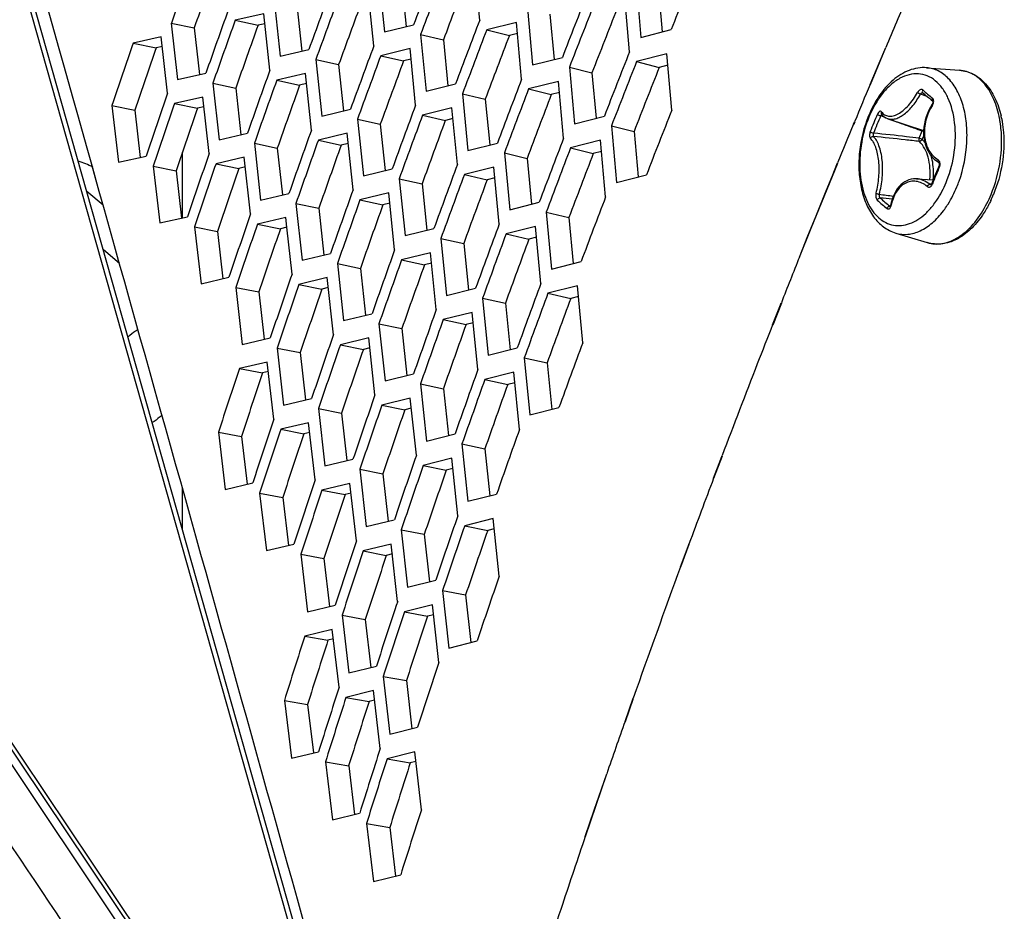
# Model space of a CAD drawing. Header units: millimetres. Extents: x 0 to 420, y 0 to 297.
# Tile 423 of 514: x 315.2 to 319.1, y 217.59 to 221.12. Entities that reach past the tile are written whole.
import ezdxf

# ---------------------------------------------------------------- set-up
doc = ezdxf.new("R2010")
doc.units = ezdxf.units.MM
doc.header["$LTSCALE"] = 23.1
doc.layers.get('0').update_dxf_attribs({"linetype": 'CONTINUOUS'})

msp = doc.modelspace()

# ---------------------------------------------------------------- linework, layer by layer
at = {"color": 7, "linetype": 'Continuous'}
for p, q in [((316.7187, 215.9412), (314.2016, 224.8302)), ((311.3573, 223.933), (316.7187, 215.9412)), ((311.3782, 223.8265), (316.7802, 215.7576)), ((316.7131, 221.2711), (316.7312, 221.0899)), ((317.7312, 221.2462), (317.7464, 221.0686)), ((316.2988, 221.1753), (316.3183, 220.9922)), ((317.3013, 221.1391), (317.3178, 220.9596)), ((315.8011, 221.1036), (315.8919, 221.0845)), ((316.0539, 221.1146), (316.1446, 221.0948)), ((316.1717, 221.1009), (316.1446, 221.0948)), ((315.8919, 221.0845), (315.9128, 220.8994)), ((316.7889, 221.0581), (316.879, 221.0366)), ((317.0506, 221.0761), (317.1404, 221.054)), ((317.1725, 221.0619), (317.1404, 221.054)), ((315.6497, 221.0245), (315.7408, 221.0059)), ((315.7655, 221.0112), (315.7408, 221.0059)), ((316.879, 221.0366), (316.8968, 220.8553)), ((318.5708, 220.8599), (318.6316, 221.0071)), ((318.6055, 220.9452), (318.6316, 221.0071)), ((316.631, 220.9744), (316.7212, 220.9534)), ((316.3736, 220.9593), (316.464, 220.939)), ((316.464, 220.939), (316.4833, 220.7558)), ((316.7509, 220.9605), (316.7212, 220.9534)), ((317.3783, 220.9291), (317.4679, 220.9064)), ((317.6447, 220.9511), (317.734, 220.9278)), ((317.7687, 220.9367), (317.734, 220.9278)), ((318.5697, 220.8601), (318.6055, 220.9452)), ((317.4679, 220.9064), (317.4842, 220.7268)), ((318.7938, 220.9266), (318.924, 220.9168)), ((315.9656, 220.8655), (316.0564, 220.8463)), ((316.2188, 220.8775), (316.3094, 220.8577)), ((316.3368, 220.8639), (316.3094, 220.8577)), ((316.0564, 220.8463), (316.0771, 220.6611)), ((316.9548, 220.8236), (317.0448, 220.8022)), ((317.2169, 220.8427), (317.3066, 220.8206)), ((317.3389, 220.8286), (317.3066, 220.8206)), ((317.3389, 220.8286), (317.3066, 220.8206)), ((318.7965, 220.8127), (318.7695, 220.8222)), ((318.7793, 220.8275), (318.7778, 220.8277)), ((315.5649, 220.7766), (315.6561, 220.7586)), ((315.814, 220.7855), (315.905, 220.7669)), ((317.0448, 220.8022), (317.0625, 220.6207)), ((315.6561, 220.7586), (315.6783, 220.5715)), ((315.93, 220.7724), (315.905, 220.7669)), ((316.7966, 220.7391), (316.8868, 220.7181)), ((318.6323, 220.7281), (318.6117, 220.7357)), ((316.5388, 220.723), (316.6292, 220.7027)), ((316.6292, 220.7027), (316.6483, 220.5193)), ((316.9167, 220.7253), (316.8868, 220.7181)), ((317.5449, 220.6964), (317.6345, 220.6738)), ((318.5045, 220.7036), (318.5091, 220.7146)), ((318.5061, 220.7033), (318.5106, 220.7143)), ((318.6402, 220.7247), (318.782, 220.6782)), ((317.6345, 220.6738), (317.6506, 220.494)), ((318.764, 220.6477), (318.776, 220.6766)), ((318.7779, 220.6796), (318.776, 220.6766)), ((318.776, 220.6421), (318.7823, 220.6574)), ((316.1301, 220.6273), (316.2209, 220.6081)), ((316.3837, 220.6403), (316.4743, 220.6205)), ((316.5018, 220.627), (316.4743, 220.6205)), ((315.8449, 220.332), (315.8449, 220.5919)), ((316.2209, 220.6081), (316.2415, 220.4228)), ((317.1207, 220.5892), (317.2107, 220.5677)), ((317.3831, 220.6093), (317.4729, 220.5872)), ((317.5054, 220.5953), (317.4729, 220.5872)), ((315.9782, 220.5466), (316.0692, 220.5279)), ((317.2107, 220.5677), (317.2282, 220.386)), ((318.3357, 220.2907), (318.4424, 220.5492)), ((318.419, 220.4957), (318.441, 220.5494)), ((315.7288, 220.5366), (315.82, 220.5186)), ((315.82, 220.5186), (315.842, 220.3313)), ((316.0944, 220.5336), (316.0692, 220.5279)), ((316.9621, 220.5038), (317.0523, 220.4829)), ((318.8278, 220.5031), (318.8198, 220.4833)), ((318.8324, 220.514), (318.8278, 220.5031)), ((318.8377, 220.5266), (318.8324, 220.514)), ((318.8424, 220.5373), (318.8377, 220.5266)), ((316.7039, 220.4867), (316.7944, 220.4664)), ((316.7944, 220.4664), (316.8133, 220.2828)), ((317.0824, 220.4902), (317.0523, 220.4829)), ((318.3956, 220.4386), (318.419, 220.4957)), ((318.7539, 220.4868), (318.8198, 220.4833)), ((318.812, 220.4652), (318.806, 220.4652)), ((318.8198, 220.4833), (318.8141, 220.4687)), ((315.5308, 220.3819), (315.4666, 220.4367)), ((318.353, 220.3335), (318.3956, 220.4386)), ((316.2946, 220.3892), (316.3855, 220.37)), ((316.5486, 220.4032), (316.6392, 220.3834)), ((316.6669, 220.39), (316.6392, 220.3834)), ((318.6571, 220.4057), (318.6098, 220.4111)), ((316.3855, 220.37), (316.4058, 220.1845)), ((317.2865, 220.3547), (317.3765, 220.3332)), ((318.6497, 220.3786), (318.6482, 220.3786)), ((318.6482, 220.3786), (318.6493, 220.3779)), ((316.1424, 220.3076), (316.2335, 220.2889)), ((317.3765, 220.3332), (317.3939, 220.1514)), ((318.3237, 220.2608), (318.353, 220.3335)), ((315.8926, 220.2966), (315.9839, 220.2786)), ((315.9839, 220.2786), (316.0057, 220.0912)), ((316.2588, 220.2947), (316.2335, 220.2889)), ((317.1277, 220.2685), (317.2179, 220.2476)), ((318.2907, 220.1764), (318.3357, 220.2907)), ((318.6712, 220.2719), (318.7962, 220.234)), ((316.8691, 220.2504), (316.9596, 220.2301)), ((316.9596, 220.2301), (316.9783, 220.0464)), ((317.2481, 220.2551), (317.2179, 220.2476)), ((318.2899, 220.1766), (318.3237, 220.2608)), ((315.5956, 220.1511), (315.5321, 220.2053)), ((316.4591, 220.151), (316.55, 220.1318)), ((316.7135, 220.1661), (316.8041, 220.1463)), ((316.832, 220.153), (316.8041, 220.1463)), ((316.55, 220.1318), (316.5701, 219.9462)), ((316.0565, 220.0566), (316.1478, 220.0386)), ((316.1478, 220.0386), (316.1694, 219.851)), ((316.3067, 220.0686), (316.3977, 220.0499)), ((316.4232, 220.0559), (316.3977, 220.0499)), ((317.2932, 220.0333), (317.3834, 220.0123)), ((317.0343, 220.0141), (317.1247, 219.9938)), ((317.1247, 219.9938), (317.1433, 219.8099)), ((317.4139, 220.02), (317.3834, 220.0123)), ((318.1852, 219.9084), (318.2196, 219.9958)), ((318.2146, 219.9875), (318.218, 219.9961)), ((318.1836, 219.9087), (318.2146, 219.9875)), ((316.8784, 219.929), (316.969, 219.9092)), ((316.997, 219.916), (316.969, 219.9092)), ((316.6237, 219.9128), (316.7145, 219.8937)), ((316.7145, 219.8937), (316.7345, 219.7079)), ((316.2204, 219.8166), (316.3116, 219.7986)), ((316.3116, 219.7986), (316.3331, 219.6109)), ((316.4709, 219.8296), (316.5619, 219.811)), ((316.5876, 219.8171), (316.5619, 219.811)), ((317.1995, 219.7778), (317.2899, 219.7575)), ((316.0708, 219.7353), (316.1622, 219.7178)), ((316.1855, 219.7231), (316.1622, 219.7178)), ((317.2899, 219.7575), (317.3083, 219.5734)), ((317.0432, 219.6918), (317.1339, 219.672)), ((316.7882, 219.6747), (316.879, 219.6555)), ((316.879, 219.6555), (316.8988, 219.4696)), ((317.1621, 219.6791), (317.1339, 219.672)), ((316.3843, 219.5766), (316.4755, 219.5586)), ((316.6351, 219.5906), (316.7262, 219.572)), ((316.752, 219.5782), (316.7262, 219.572)), ((316.4755, 219.5586), (316.4968, 219.3707)), ((316.2344, 219.4945), (316.3258, 219.477)), ((315.9877, 219.4836), (316.0794, 219.4667)), ((316.0794, 219.4667), (316.1021, 219.2769)), ((316.3493, 219.4825), (316.3258, 219.477)), ((316.9527, 219.4365), (317.0435, 219.4174)), ((317.0435, 219.4174), (317.0632, 219.2313)), ((317.9495, 219.3008), (317.9782, 219.3767)), ((317.951, 219.3005), (317.9846, 219.3901)), ((317.9782, 219.3767), (317.9834, 219.3903)), ((316.5482, 219.3366), (316.6394, 219.3186)), ((316.7994, 219.3517), (316.8904, 219.333)), ((316.9164, 219.3394), (316.8904, 219.333)), ((316.6394, 219.3186), (316.6605, 219.1306)), ((315.8449, 219.1005), (315.8449, 219.263)), ((316.398, 219.2536), (316.4894, 219.2361)), ((316.151, 219.2417), (316.2426, 219.2248)), ((316.2426, 219.2248), (316.2652, 219.0349)), ((316.5131, 219.2418), (316.4894, 219.2361)), ((316.712, 219.0966), (316.8033, 219.0786)), ((316.9636, 219.1127), (317.0546, 219.094)), ((317.0808, 219.1006), (317.0546, 219.094)), ((316.8033, 219.0786), (316.8242, 218.8904)), ((317.819, 218.9503), (317.85, 219.0342)), ((317.8198, 218.9502), (317.8534, 219.0397)), ((317.85, 219.0342), (317.8521, 219.0399)), ((316.3143, 218.9998), (316.4059, 218.983)), ((316.4059, 218.983), (316.4283, 218.7929)), ((316.5616, 219.0128), (316.653, 218.9953)), ((316.6769, 219.0011), (316.653, 218.9953)), ((316.8759, 218.8566), (316.9672, 218.8385)), ((316.9672, 218.8385), (316.9879, 218.6503)), ((316.4775, 218.758), (316.5692, 218.7411)), ((316.7252, 218.772), (316.8166, 218.7545)), ((316.8406, 218.7604), (316.8166, 218.7545)), ((316.5692, 218.7411), (316.5913, 218.5509)), ((316.33, 218.6754), (316.4218, 218.659)), ((316.4434, 218.6642), (316.4218, 218.659)), ((316.6408, 218.5161), (316.7324, 218.4993)), ((316.7324, 218.4993), (316.7544, 218.3089)), ((316.493, 218.4327), (316.5848, 218.4163)), ((316.2491, 218.4208), (316.3411, 218.4051)), ((316.3411, 218.4051), (316.3646, 218.2129)), ((316.6066, 218.4216), (316.5848, 218.4163)), ((317.5988, 218.3378), (317.6312, 218.4296)), ((317.6002, 218.3377), (317.6328, 218.4294)), ((316.4118, 218.1771), (316.5038, 218.1614)), ((316.5038, 218.1614), (316.5271, 217.969)), ((316.656, 218.19), (316.7478, 218.1736)), ((316.7697, 218.1791), (316.7478, 218.1736)), ((317.4428, 217.882), (317.5262, 218.1298)), ((317.5054, 218.0695), (317.5262, 218.1298)), ((317.4767, 217.9858), (317.5054, 218.0695)), ((317.4413, 217.8821), (317.4767, 217.9858)), ((316.5745, 217.9334), (316.6665, 217.9177)), ((316.6665, 217.9177), (316.6896, 217.7252))]:
    msp.add_line(p, q, dxfattribs=at)
at = {"color": 3, "linetype": 'Continuous'}
for p, q in [((316.7684, 215.8392), (314.2526, 224.7237)), ((311.407, 223.831), (316.7684, 215.8392)), ((317.0229, 221.115), (317.0021, 221.3382)), ((316.6231, 221.2926), (316.6452, 221.0693)), ((317.6421, 221.27), (317.661, 221.0467)), ((316.6034, 221.0136), (316.5811, 221.2369)), ((317.6169, 220.9897), (317.5977, 221.2131)), ((316.2084, 221.1956), (316.232, 220.9722)), ((316.1675, 221.1405), (316.0539, 221.1146)), ((316.1913, 220.917), (316.1675, 221.1405)), ((317.2117, 221.1617), (317.2322, 220.9381)), ((315.8011, 221.1036), (315.8262, 220.8801)), ((316.6452, 221.0693), (316.7613, 221.0972)), ((317.1685, 221.1053), (317.0506, 221.0761)), ((317.1892, 220.8816), (317.1685, 221.1053)), ((315.7613, 221.049), (315.6497, 221.0245)), ((315.7866, 220.8254), (315.7613, 221.049)), ((316.7889, 221.0581), (316.8109, 220.8344)), ((317.661, 221.0467), (317.7815, 221.0777)), ((316.232, 220.9722), (316.346, 220.9987)), ((316.7468, 221.0022), (316.631, 220.9744)), ((316.769, 220.7783), (316.7468, 221.0022)), ((317.7649, 220.982), (317.6447, 220.9511)), ((317.7838, 220.7581), (317.7649, 220.982)), ((316.3736, 220.9593), (316.397, 220.7354)), ((317.2322, 220.9381), (317.3506, 220.9678)), ((317.3783, 220.9291), (317.3986, 220.705)), ((315.8262, 220.8801), (315.9382, 220.9052)), ((316.3326, 220.9039), (316.2188, 220.8775)), ((316.3562, 220.6799), (316.3326, 220.9039)), ((315.9656, 220.8655), (315.9905, 220.6414)), ((316.8109, 220.8344), (316.9272, 220.8627)), ((317.335, 220.8723), (317.2169, 220.8427)), ((317.3554, 220.6482), (317.335, 220.8723)), ((316.9548, 220.8236), (316.9765, 220.5994)), ((315.5649, 220.7766), (315.5913, 220.5524)), ((315.9257, 220.8106), (315.814, 220.7855)), ((315.9508, 220.5864), (315.9257, 220.8106)), ((316.397, 220.7354), (316.5112, 220.7624)), ((316.9126, 220.7674), (316.7966, 220.7391)), ((316.9345, 220.543), (316.9126, 220.7674)), ((317.3986, 220.705), (317.5171, 220.7352)), ((316.5388, 220.723), (316.562, 220.4986)), ((317.5449, 220.6964), (317.5649, 220.4719)), ((315.9905, 220.6414), (316.1027, 220.667)), ((316.4976, 220.6673), (316.3837, 220.6403)), ((316.5211, 220.4427), (316.4976, 220.6673)), ((316.1301, 220.6273), (316.1548, 220.4027)), ((316.9765, 220.5994), (317.093, 220.6282)), ((317.5014, 220.6394), (317.3831, 220.6093)), ((317.5217, 220.4147), (317.5014, 220.6394)), ((317.1207, 220.5892), (317.1422, 220.3644)), ((315.5156, 220.4363), (315.4855, 220.5429)), ((315.5156, 220.4359), (315.4857, 220.5422)), ((315.5913, 220.5524), (315.7014, 220.5766)), ((316.0901, 220.5721), (315.9782, 220.5466)), ((316.1151, 220.3474), (316.0901, 220.5721)), ((315.7288, 220.5366), (315.755, 220.3119)), ((316.562, 220.4986), (316.6764, 220.5261)), ((317.0783, 220.5326), (316.9621, 220.5038)), ((317.1001, 220.3077), (317.0783, 220.5326)), ((317.5649, 220.4719), (317.6837, 220.5026)), ((316.7039, 220.4867), (316.727, 220.2618)), ((316.1548, 220.4027), (316.2672, 220.4289)), ((316.6627, 220.4307), (316.5486, 220.4032)), ((316.686, 220.2056), (316.6627, 220.4307)), ((316.2946, 220.3892), (316.3192, 220.1641)), ((317.1422, 220.3644), (317.2589, 220.3938)), ((317.2865, 220.3547), (317.3079, 220.1294)), ((315.755, 220.3119), (315.8653, 220.3366)), ((316.2545, 220.3336), (316.1424, 220.3076)), ((316.2588, 220.2947), (316.2545, 220.3336)), ((315.8926, 220.2966), (315.9187, 220.0714)), ((316.2793, 220.1084), (316.2588, 220.2947)), ((316.727, 220.2618), (316.8416, 220.2898)), ((317.2441, 220.2979), (317.1277, 220.2685)), ((317.2656, 220.0725), (317.2441, 220.2979)), ((316.8691, 220.2504), (316.892, 220.0249)), ((316.3192, 220.1641), (316.4317, 220.1907)), ((316.8278, 220.1941), (316.7135, 220.1661)), ((316.8509, 219.9685), (316.8278, 220.1941)), ((316.4591, 220.151), (316.4835, 219.9254)), ((317.3079, 220.1294), (317.4247, 220.1593)), ((315.9187, 220.0714), (316.0292, 220.0966)), ((316.4189, 220.0952), (316.3067, 220.0686)), ((316.4435, 219.8694), (316.4189, 220.0952)), ((316.0565, 220.0566), (316.0824, 219.8308)), ((316.892, 220.0249), (317.0068, 220.0535)), ((317.4098, 220.0631), (317.2932, 220.0333)), ((317.4312, 219.8372), (317.4098, 220.0631)), ((317.0343, 220.0141), (317.057, 219.7881)), ((316.9928, 219.9574), (316.8784, 219.929)), ((317.0158, 219.7314), (316.9928, 219.9574)), ((316.4835, 219.9254), (316.5962, 219.9525)), ((316.6237, 219.9128), (316.6478, 219.6867)), ((316.0824, 219.8308), (316.1931, 219.8566)), ((316.5833, 219.8567), (316.4709, 219.8296)), ((316.6078, 219.6305), (316.5833, 219.8567)), ((316.2204, 219.8166), (316.2461, 219.5903)), ((317.057, 219.7881), (317.1719, 219.8172)), ((316.1812, 219.761), (316.0708, 219.7353)), ((316.2071, 219.5346), (316.1812, 219.761)), ((317.1995, 219.7778), (317.222, 219.5513)), ((317.1579, 219.7208), (317.0432, 219.6918)), ((317.1806, 219.4942), (317.1579, 219.7208)), ((316.6478, 219.6867), (316.7608, 219.7144)), ((316.7882, 219.6747), (316.8122, 219.448)), ((316.2461, 219.5903), (316.357, 219.6166)), ((316.7477, 219.6182), (316.6351, 219.5906)), ((316.772, 219.3915), (316.7477, 219.6182)), ((316.3843, 219.5766), (316.4098, 219.3498)), ((317.222, 219.5513), (317.3371, 219.5809)), ((316.345, 219.5207), (316.2344, 219.4945)), ((316.3707, 219.2938), (316.345, 219.5207)), ((315.9877, 219.4836), (316.0148, 219.2567)), ((316.8122, 219.448), (316.9253, 219.4762)), ((316.9527, 219.4365), (316.9765, 219.2094)), ((316.4098, 219.3498), (316.5208, 219.3766)), ((316.9122, 219.3798), (316.7994, 219.3517)), ((316.9362, 219.1525), (316.9122, 219.3798)), ((316.5482, 219.3366), (316.5735, 219.1093)), ((316.0148, 219.2567), (316.1238, 219.282)), ((316.5088, 219.2804), (316.398, 219.2536)), ((316.5343, 219.0529), (316.5088, 219.2804)), ((316.151, 219.2417), (316.1779, 219.0143)), ((316.9765, 219.2094), (317.0898, 219.2381)), ((316.5735, 219.1093), (316.6847, 219.1366)), ((317.0766, 219.1413), (316.9636, 219.1127)), ((317.1005, 218.9135), (317.0766, 219.1413)), ((316.712, 219.0966), (316.7372, 218.8687)), ((316.1779, 219.0143), (316.287, 219.0401)), ((316.6725, 219.04), (316.5616, 219.0128)), ((316.6979, 218.8121), (316.6725, 219.04)), ((316.3143, 218.9998), (316.341, 218.7719)), ((316.7372, 218.8687), (316.8486, 218.8966)), ((316.8759, 218.8566), (316.9009, 218.6282)), ((316.341, 218.7719), (316.4503, 218.7983)), ((316.8363, 218.7997), (316.7252, 218.772)), ((316.8615, 218.5713), (316.8363, 218.7997)), ((316.4775, 218.758), (316.5041, 218.5295)), ((316.439, 218.7017), (316.33, 218.6754)), ((316.4658, 218.4731), (316.439, 218.7017)), ((316.9009, 218.6282), (317.0125, 218.6566)), ((316.5041, 218.5295), (316.6136, 218.5564)), ((316.6408, 218.5161), (316.6672, 218.2871)), ((316.6022, 218.4595), (316.493, 218.4327)), ((316.6288, 218.2304), (316.6022, 218.4595)), ((316.2491, 218.4208), (316.277, 218.1918)), ((316.6672, 218.2871), (316.7768, 218.3146)), ((316.277, 218.1918), (316.3847, 218.2177)), ((316.7654, 218.2173), (316.656, 218.19)), ((316.7918, 217.9878), (316.7654, 218.2173)), ((316.4118, 218.1771), (316.4395, 217.9476)), ((316.4395, 217.9476), (316.5473, 217.974)), ((316.5745, 217.9334), (316.6021, 217.7033)), ((316.6021, 217.7033), (316.71, 217.7303))]:
    msp.add_line(p, q, dxfattribs=at)
at = {"color": 7, "linetype": 'Continuous'}
for points in [[(318.779, 220.8278), (318.7845, 220.823), (318.7911, 220.8173), (318.7978, 220.8116), (318.8046, 220.8059), (318.8116, 220.8001), (318.8176, 220.7951)], [(318.816, 220.7824), (318.809, 220.771), (318.8024, 220.7583), (318.7966, 220.7453), (318.7918, 220.732), (318.7879, 220.7185), (318.7849, 220.7048), (318.7829, 220.6912)], [(318.8176, 220.7951), (318.8176, 220.7951), (318.8177, 220.795), (318.8179, 220.7946), (318.8181, 220.794), (318.8183, 220.7932), (318.8184, 220.7922), (318.8185, 220.791), (318.8184, 220.7896), (318.8182, 220.7882), (318.8178, 220.7868), (318.8173, 220.7853), (318.8167, 220.7838), (318.816, 220.7824)], [(318.6149, 220.7434), (318.6193, 220.7381), (318.6251, 220.7328), (318.6316, 220.7284), (318.6386, 220.7252), (318.6402, 220.7247)], [(318.7829, 220.6912), (318.7819, 220.6776), (318.7819, 220.6641), (318.7828, 220.651), (318.7847, 220.6381), (318.7876, 220.6257), (318.7915, 220.6137), (318.7962, 220.6024), (318.8019, 220.5918), (318.8084, 220.5819), (318.8157, 220.5729), (318.8238, 220.5647), (318.8326, 220.5576), (318.8406, 220.5522)], [(318.8406, 220.5522), (318.8407, 220.5522), (318.8412, 220.5518), (318.8417, 220.5512), (318.8422, 220.5504), (318.8428, 220.5494), (318.8432, 220.5481), (318.8435, 220.5467), (318.8437, 220.5451), (318.8438, 220.5435), (318.8436, 220.5418), (318.8433, 220.5401), (318.8429, 220.5385), (318.8424, 220.5373)], [(318.7539, 220.4868), (318.7507, 220.4869), (318.7416, 220.4865), (318.7326, 220.485), (318.7237, 220.4825), (318.7151, 220.479), (318.7068, 220.4744), (318.6989, 220.4689), (318.6913, 220.4623), (318.6842, 220.4549), (318.6776, 220.4465), (318.6715, 220.4373), (318.666, 220.4272), (318.6611, 220.4164), (318.6569, 220.405), (318.6533, 220.3929)], [(318.8141, 220.4687), (318.8136, 220.4674), (318.8129, 220.4663), (318.8122, 220.4654), (318.8116, 220.4647), (318.8109, 220.4642), (318.8105, 220.464), (318.8102, 220.4639), (318.81, 220.4639)], [(318.6533, 220.3929), (318.6506, 220.3811), (318.6503, 220.3799), (318.6499, 220.379), (318.6495, 220.3782), (318.6492, 220.3777), (318.6489, 220.3774)]]:
    msp.add_lwpolyline(points, dxfattribs=at)
at = {"color": 3, "linetype": 'Continuous'}
for centre, radius, start, end in [((-499.6649, -8.6905), 846.7693, 15.706838, 16.0018432), ((356.5112, 206.8053), 43.148, 160.29799, 160.64756), ((358.4259, 205.4313), 44.5125, 159.04782, 159.39382), ((360.3887, 203.9951), 45.9041, 157.81, 158.15264), ((358.4819, 205.3816), 44.5427, 159.04782, 159.39382), ((357.6087, 205.9959), 43.9055, 159.67132, 160.01907), ((357.6645, 205.9462), 43.9355, 159.67132, 160.01907), ((359.577, 204.5653), 45.3002, 158.42741, 158.77171), ((359.6331, 204.5155), 45.3307, 158.42741, 158.77171), ((356.7887, 206.5575), 43.297, 160.29799, 160.64756), ((356.8443, 206.5079), 43.3267, 160.29799, 160.64756), ((358.7616, 205.133), 44.6939, 159.04782, 159.39382), ((358.8176, 205.0833), 44.7242, 159.04782, 159.39382), ((356.0217, 207.0665), 42.7167, 160.92795, 161.27938), ((357.9431, 205.698), 44.0856, 159.67132, 160.01907), ((357.9989, 205.6484), 44.1156, 159.67132, 160.01907), ((359.9139, 204.2665), 45.4831, 158.42741, 158.77171), ((359.9701, 204.2167), 45.5135, 158.42741, 158.77171), ((357.1219, 206.2601), 43.4756, 160.29799, 160.64756), ((357.1774, 206.2106), 43.5054, 160.29799, 160.64756), ((359.0973, 204.8347), 44.8754, 159.04782, 159.39382), ((356.2982, 206.8191), 42.8645, 160.92795, 161.27938), ((359.1533, 204.785), 44.9056, 159.04782, 159.39382), ((356.3534, 206.7696), 42.894, 160.92795, 161.27938), ((358.2776, 205.4002), 44.2657, 159.67132, 160.01907), ((358.3333, 205.3505), 44.2957, 159.67132, 160.01907), ((360.2509, 203.9677), 45.6659, 158.42741, 158.77171), ((357.455, 205.9628), 43.6543, 160.29799, 160.64756), ((357.5105, 205.9132), 43.6841, 160.29799, 160.64756), ((359.4331, 204.5364), 45.0568, 159.04782, 159.39382), ((356.6299, 206.5222), 43.0417, 160.92795, 161.27938), ((359.489, 204.4866), 45.0871, 159.04782, 159.39382), ((356.6852, 206.4727), 43.0713, 160.92795, 161.27938), ((358.612, 205.1023), 44.4457, 159.67132, 160.01907), ((358.6677, 205.0527), 44.4758, 159.67132, 160.01907), ((-1819.6493, -379.1667), 2217.7585, 15.5625457, 15.6859524), ((357.7881, 205.6654), 43.833, 160.29799, 160.64756), ((357.8436, 205.6158), 43.8628, 160.29799, 160.64756), ((359.7688, 204.238), 45.2383, 159.04782, 159.39382), ((356.9617, 206.2253), 43.219, 160.92795, 161.27938), ((357.017, 206.1758), 43.2485, 160.92795, 161.27938), ((358.9464, 204.8045), 44.6258, 159.67132, 160.01907), ((359.0021, 204.7549), 44.6558, 159.67132, 160.01907), ((358.1212, 205.368), 44.0117, 160.29799, 160.64756), ((358.1767, 205.3185), 44.0415, 160.29799, 160.64756), ((357.2934, 205.9284), 43.3962, 160.92795, 161.27938), ((359.2808, 204.5067), 44.8059, 159.67132, 160.01907), ((357.3487, 205.8789), 43.4258, 160.92795, 161.27938), ((359.3366, 204.457), 44.8359, 159.67132, 160.01907), ((358.4543, 205.0707), 44.1904, 160.29799, 160.64756), ((358.5098, 205.0211), 44.2201, 160.29799, 160.64756), ((357.6252, 205.6315), 43.5735, 160.92795, 161.27938), ((359.6152, 204.2088), 44.986, 159.67132, 160.01907), ((357.6805, 205.582), 43.6031, 160.92795, 161.27938), ((356.8491, 206.1396), 42.985, 161.56129, 161.91463), ((358.7874, 204.7733), 44.369, 160.29799, 160.64756), ((358.8429, 204.7237), 44.3988, 160.29799, 160.64756), ((357.957, 205.3346), 43.7508, 160.92795, 161.27938), ((358.0123, 205.2851), 43.7803, 160.92795, 161.27938), ((357.1244, 205.8925), 43.1316, 161.56129, 161.91463), ((357.1795, 205.8431), 43.1609, 161.56129, 161.91463), ((359.1205, 204.4759), 44.5477, 160.29799, 160.64756), ((358.2887, 205.0377), 43.928, 160.92795, 161.27938), ((358.344, 204.9882), 43.9576, 160.92795, 161.27938), ((357.4548, 205.5961), 43.3074, 161.56129, 161.91463), ((357.5099, 205.5467), 43.3367, 161.56129, 161.91463), ((358.6205, 204.7408), 44.1053, 160.92795, 161.27938), ((358.6758, 204.6913), 44.1348, 160.92795, 161.27938), ((357.7852, 205.2996), 43.4832, 161.56129, 161.91463), ((357.8403, 205.2502), 43.5125, 161.56129, 161.91463), ((358.9523, 204.4439), 44.2826, 160.92795, 161.27938), ((358.1156, 205.0032), 43.659, 161.56129, 161.91463), ((358.1707, 204.9538), 43.6883, 161.56129, 161.91463), ((357.332, 205.5095), 43.064, 162.19809, 162.55341), ((358.446, 204.7067), 43.8349, 161.56129, 161.91463), ((357.6062, 205.2629), 43.2093, 162.19809, 162.55341), ((357.661, 205.2136), 43.2383, 162.19809, 162.55341), ((357.9352, 204.9669), 43.3836, 162.19809, 162.55341), ((357.99, 204.9176), 43.4127, 162.19809, 162.55341), ((358.2642, 204.6709), 43.558, 162.19809, 162.55341)]:
    msp.add_arc(centre, radius, start, end, dxfattribs=at)
at = {"color": 7, "linetype": 'Continuous'}
for centre, radius, start, end in [((356.4971, 206.823), 43.0369, 160.29799, 160.64756), ((358.4663, 205.3999), 44.4299, 159.04782, 159.39382), ((362.2203, 202.5846), 47.3219, 156.82574, 157.08892), ((357.6496, 205.9642), 43.8235, 159.67132, 160.01907), ((359.6167, 204.534), 45.217, 158.42741, 158.77171), ((356.8303, 206.5256), 43.2156, 160.29799, 160.64756), ((358.802, 205.1015), 44.6113, 159.04782, 159.39382), ((356.0085, 207.0839), 42.6065, 160.92795, 161.27938), ((357.9841, 205.6663), 44.0036, 159.67132, 160.01907), ((359.9537, 204.2352), 45.3998, 158.42741, 158.77171), ((357.1634, 206.2282), 43.3943, 160.29799, 160.64756), ((362.015, 202.671), 47.0992, 157.28254, 157.47436), ((359.1377, 204.8032), 44.7928, 159.04782, 159.39382), ((319.9074, 222.1334), 1.7177, 228.9145, 230.6065), ((356.3403, 206.787), 42.7837, 160.92795, 161.27938), ((319.8184, 220.1995), 1.3349, 156.0025, 157.6016), ((319.8211, 220.1973), 1.3239, 156.0017, 157.601), ((318.6978, 220.6459), 0.401, 11.9107, 13.017), ((358.3185, 205.3685), 44.1837, 159.67132, 160.01907), ((361.9091, 202.7149), 46.9845, 157.48882, 157.69218), ((319.8011, 220.2066), 1.3162, 157.6007, 159.2149), ((319.804, 220.2043), 1.3054, 157.6014, 159.2158), ((322.7476, 231.9861), 11.9866, 250.03817, 250.41711), ((318.6638, 220.6462), 0.4265, 9.9583, 10.7155), ((318.6499, 220.6438), 0.4406, 8.0102, 9.9521), ((318.6287, 220.6408), 0.462, 5.7585, 8.0077), ((318.6913, 220.6445), 0.4077, 11.659, 11.913), ((317.269, 207.9071), 12.828, 83.53305, 84.11832), ((323.2947, 233.521), 13.6161, 250.4131, 250.61785), ((357.4965, 205.9309), 43.573, 160.29799, 160.64756), ((317.3009, 207.8988), 12.8199, 83.69527, 84.26328), ((317.0421, 205.5331), 15.1996, 83.49095, 83.70484), ((317.0009, 205.5152), 15.2348, 83.35435, 83.54433), ((359.4734, 204.5049), 44.9742, 159.04782, 159.39382), ((315.2539, 220.0489), 0.5388, 64.0213, 70.5777), ((356.672, 206.4901), 42.961, 160.92795, 161.27938), ((320.2692, 219.9069), 1.5562, 157.6015, 158.9658), ((320.2957, 219.8959), 1.5849, 156.2527, 157.6005), ((358.6529, 205.0707), 44.3638, 159.67132, 160.01907), ((318.4495, 220.6463), 0.4561, 337.6047, 338.6685), ((318.4445, 220.648), 0.5074, 337.6131, 340.405), ((321.6025, 245.0645), 24.8208, 263.06562, 263.1962), ((318.5923, 220.6124), 0.4938, 333.1101, 337.6486), ((318.6013, 220.6137), 0.4949, 334.5434, 337.6154), ((357.8296, 205.6335), 43.7516, 160.29799, 160.64756), ((319.3103, 221.2041), 1.0725, 228.4151, 231.1249), ((319.3225, 221.2144), 1.0739, 228.4227, 231.1067), ((318.6254, 220.3853), 0.0278, 342.9871, 348.701), ((318.5762, 220.5744), 0.3562, 322.9632, 323.3705), ((318.5708, 220.5784), 0.3629, 323.3721, 324.3157), ((357.0038, 206.1932), 43.1383, 160.92795, 161.27938), ((358.9873, 204.7728), 44.5438, 159.67132, 160.01907), ((318.8336, 220.3571), 0.1287, 253.1041, 256.6848), ((361.5507, 202.8601), 46.5978, 158.18476, 158.42361), ((358.1627, 205.3361), 43.9303, 160.29799, 160.64756), ((357.3356, 205.8963), 43.3155, 160.92795, 161.27938), ((359.3217, 204.475), 44.7239, 159.67132, 160.01907), ((358.4958, 205.0388), 44.109, 160.29799, 160.64756), ((361.3825, 202.9265), 46.4171, 158.53937, 158.74485), ((357.6673, 205.5994), 43.4928, 160.92795, 161.27938), ((361.2072, 202.9945), 46.229, 158.74466, 159.2271), ((356.8368, 206.1566), 42.8757, 161.56129, 161.91463), ((358.8289, 204.7414), 44.2877, 160.29799, 160.64756), ((357.9991, 205.3025), 43.6701, 160.92795, 161.27938), ((357.1672, 205.8602), 43.0515, 161.56129, 161.91463), ((358.3309, 205.0056), 43.8473, 160.92795, 161.27938), ((360.927, 203.1006), 45.9294, 159.34629, 159.69365), ((357.4976, 205.5638), 43.2273, 161.56129, 161.91463), ((358.6626, 204.7087), 44.0246, 160.92795, 161.27938), ((357.828, 205.2673), 43.4032, 161.56129, 161.91463), ((360.5865, 203.2258), 45.5666, 159.81283, 160.5088), ((358.1584, 204.9709), 43.579, 161.56129, 161.91463), ((357.3205, 205.5264), 42.9555, 162.19809, 162.55341), ((357.6495, 205.2304), 43.1299, 162.19809, 162.55341), ((360.2643, 203.3399), 45.2248, 160.6322, 160.91135), ((357.9786, 204.9344), 43.3042, 162.19809, 162.55341), ((359.9067, 203.4623), 44.8468, 161.24429, 161.60699), ((359.7424, 203.517), 44.6737, 161.60707, 161.83048)]:
    msp.add_arc(centre, radius, start, end, dxfattribs=at)
for points, knots in [([(318.7938, 220.9266), (318.7823, 220.9275), (318.7586, 220.9265), (318.7116, 220.9138), (318.6562, 220.8787), (318.602, 220.8156), (318.5751, 220.7643), (318.5637, 220.7366)], [0, 0, 0, 0, 0.109619, 0.221441, 0.456907, 0.716509, 1, 1, 1, 1]), ([(318.8744, 220.4804), (318.8885, 220.5167), (318.9077, 220.5925), (318.91, 220.7046), (318.8891, 220.791), (318.8579, 220.8456), (318.8299, 220.876), (318.7972, 220.896), (318.7609, 220.9045), (318.7232, 220.9007), (318.6858, 220.8855), (318.6501, 220.8596), (318.6046, 220.8108), (318.579, 220.7645), (318.5653, 220.7313)], [0, 0, 0, 0, 0.15249, 0.301847, 0.435, 0.4933, 0.546028, 0.594512, 0.641144, 0.688873, 0.740309, 0.797077, 0.859699, 1, 1, 1, 1]), ([(318.9225, 220.4778), (318.94, 220.5269), (318.9554, 220.6043), (318.9535, 220.7058), (318.9408, 220.7755), (318.9174, 220.8359), (318.8843, 220.8837), (318.8424, 220.9162), (318.8097, 220.9254), (318.7938, 220.9266)], [0, 0, 0, 0, 0.298545, 0.443673, 0.57938, 0.702341, 0.811418, 0.908676, 1, 1, 1, 1]), ([(318.924, 220.9168), (318.9433, 220.9153), (318.9827, 220.9037), (319.0315, 220.8634), (319.068, 220.8056), (319.083, 220.7604), (319.0886, 220.7362)], [0, 0, 0, 0, 0.222582, 0.456494, 0.71394, 1, 1, 1, 1]), ([(319.0829, 220.7255), (319.078, 220.7514), (319.0642, 220.7995), (319.029, 220.8609), (318.9883, 220.897), (318.9521, 220.9126), (318.9334, 220.9161), (318.924, 220.9168)], [0, 0, 0, 0, 0.2973, 0.558914, 0.787693, 0.89464, 1, 1, 1, 1]), ([(318.6145, 220.752), (318.6178, 220.7475), (318.6262, 220.7394), (318.6431, 220.7338), (318.6621, 220.7355), (318.6821, 220.7437), (318.7025, 220.758), (318.7303, 220.7851), (318.7476, 220.8105), (318.7578, 220.8289)], [0, 0, 0, 0, 0.090199, 0.177869, 0.274104, 0.386571, 0.517867, 0.666679, 1, 1, 1, 1]), ([(318.6402, 220.7247), (318.6449, 220.7232), (318.6553, 220.7217), (318.6717, 220.7244), (318.6888, 220.7316), (318.7132, 220.7476), (318.7422, 220.7775), (318.7609, 220.8063), (318.7695, 220.8222)], [0, 0, 0, 0, 0.085316, 0.179193, 0.285571, 0.405942, 0.684999, 1, 1, 1, 1]), ([(318.7785, 220.8387), (318.7772, 220.8398), (318.7735, 220.8413), (318.7675, 220.8397), (318.762, 220.8353), (318.7591, 220.8312), (318.7578, 220.8289)], [0, 0, 0, 0, 0.19755, 0.420783, 0.691707, 1, 1, 1, 1]), ([(318.7578, 220.8289), (318.7595, 220.8277), (318.7633, 220.8254), (318.7673, 220.8232), (318.7695, 220.8222)], [0, 0, 0, 0, 0.467581, 1, 1, 1, 1]), ([(318.7778, 220.8277), (318.7771, 220.8277), (318.7737, 220.8271), (318.7709, 220.8245), (318.7695, 220.8222)], [0, 0, 0, 0, 0.220274, 1, 1, 1, 1]), ([(318.7785, 220.8387), (318.7774, 220.8369), (318.776, 220.833), (318.7776, 220.829), (318.779, 220.8278)], [0, 0, 0, 0, 0.540844, 1, 1, 1, 1]), ([(318.817, 220.7788), (318.8051, 220.7605), (318.7874, 220.7202), (318.7816, 220.6568), (318.7958, 220.6074), (318.818, 220.5774), (318.8319, 220.5663), (318.8392, 220.5619)], [0, 0, 0, 0, 0.272578, 0.538445, 0.780921, 0.892845, 1, 1, 1, 1]), ([(318.817, 220.7788), (318.8165, 220.7793), (318.8158, 220.7799), (318.8152, 220.7811), (318.8154, 220.7814)], [0, 0, 0, 0, 0.684255, 1, 1, 1, 1]), ([(318.8172, 220.8059), (318.8161, 220.8041), (318.8147, 220.8003), (318.8162, 220.7962), (318.8176, 220.7951)], [0, 0, 0, 0, 0.550058, 1, 1, 1, 1]), ([(318.817, 220.7788), (318.8185, 220.7811), (318.8208, 220.7861), (318.8225, 220.7955), (318.8205, 220.8033), (318.8172, 220.8059)], [0, 0, 0, 0, 0.285002, 0.559991, 1, 1, 1, 1]), ([(318.5637, 220.7366), (318.545, 220.6913), (318.5271, 220.6187), (318.5239, 220.5219), (318.5322, 220.4528), (318.5511, 220.39), (318.5806, 220.3362), (318.6205, 220.2946), (318.654, 220.2772), (318.6712, 220.2719)], [0, 0, 0, 0, 0.279647, 0.418327, 0.550976, 0.67509, 0.79001, 0.897265, 1, 1, 1, 1]), ([(318.6145, 220.752), (318.6137, 220.7531), (318.6111, 220.7549), (318.6062, 220.753), (318.6022, 220.7486), (318.5999, 220.7447), (318.5989, 220.7424)], [0, 0, 0, 0, 0.180584, 0.378668, 0.654098, 1, 1, 1, 1]), ([(318.5989, 220.7424), (318.6003, 220.7408), (318.6047, 220.7383), (318.6091, 220.7364), (318.6117, 220.7357)], [0, 0, 0, 0, 0.446339, 1, 1, 1, 1]), ([(318.6162, 220.7419), (318.6152, 220.7416), (318.6133, 220.7395), (318.6122, 220.7372), (318.6117, 220.7357)], [0, 0, 0, 0, 0.390419, 1, 1, 1, 1]), ([(318.6145, 220.752), (318.6138, 220.7506), (318.613, 220.7476), (318.614, 220.7446), (318.6149, 220.7434)], [0, 0, 0, 0, 0.520056, 1, 1, 1, 1]), ([(318.5653, 220.7313), (318.5521, 220.6994), (318.533, 220.6324), (318.5253, 220.5312), (318.537, 220.4503), (318.5579, 220.3944), (318.5779, 220.3597), (318.6023, 220.3321), (318.6304, 220.3125), (318.6616, 220.3016), (318.6945, 220.3002), (318.7278, 220.3081), (318.7605, 220.3248), (318.7918, 220.3496), (318.8103, 220.3702), (318.8192, 220.3816)], [0, 0, 0, 0, 0.154238, 0.308074, 0.450405, 0.514781, 0.573877, 0.627914, 0.677863, 0.72548, 0.773063, 0.822921, 0.876828, 0.935778, 1, 1, 1, 1]), ([(319.0906, 220.7269), (319.0916, 220.7223), (319.0951, 220.7036), (319.0974, 220.6846), (319.0985, 220.6703)], [0, 0, 0, 0, 0.245155, 1, 1, 1, 1]), ([(318.5706, 220.6736), (318.5687, 220.6686), (318.5672, 220.6609), (318.5682, 220.6517), (318.5699, 220.648), (318.5711, 220.6469)], [0, 0, 0, 0, 0.580166, 0.822494, 1, 1, 1, 1]), ([(318.5706, 220.6736), (318.5712, 220.6729), (318.5729, 220.6716), (318.5772, 220.6694), (318.5809, 220.668), (318.5836, 220.6675)], [0, 0, 0, 0, 0.189072, 0.445666, 1, 1, 1, 1]), ([(318.5836, 220.6675), (318.5824, 220.6651), (318.5814, 220.6614), (318.5813, 220.6569), (318.5819, 220.655), (318.5824, 220.6544)], [0, 0, 0, 0, 0.593537, 0.832756, 1, 1, 1, 1]), ([(318.7819, 220.6746), (318.7814, 220.6748), (318.7795, 220.6756), (318.7775, 220.6763), (318.776, 220.6766)], [0, 0, 0, 0, 0.261299, 1, 1, 1, 1]), ([(319.0491, 220.4246), (319.0662, 220.4661), (319.0897, 220.5531), (319.0929, 220.6431), (319.0884, 220.6872)], [0, 0, 0, 0, 0.503699, 1, 1, 1, 1]), ([(319.0985, 220.6703), (319.1016, 220.629), (319.0973, 220.5449), (319.0748, 220.4639), (319.0589, 220.4252)], [0, 0, 0, 0, 0.497758, 1, 1, 1, 1]), ([(318.5711, 220.6469), (318.5719, 220.6492), (318.575, 220.6533), (318.5801, 220.6547), (318.5824, 220.6544)], [0, 0, 0, 0, 0.511254, 1, 1, 1, 1]), ([(318.5933, 220.4299), (318.599, 220.4505), (318.6061, 220.493), (318.606, 220.5547), (318.5971, 220.6022), (318.5839, 220.6317), (318.5756, 220.6427), (318.5711, 220.6469)], [0, 0, 0, 0, 0.283422, 0.570838, 0.819009, 0.918559, 1, 1, 1, 1]), ([(318.6058, 220.4252), (318.612, 220.4469), (318.6199, 220.4917), (318.6201, 220.5478), (318.6136, 220.5899), (318.6061, 220.6167), (318.5961, 220.6384), (318.5872, 220.65), (318.5824, 220.6544)], [0, 0, 0, 0, 0.282979, 0.569549, 0.700852, 0.817885, 0.917772, 1, 1, 1, 1]), ([(318.764, 220.6477), (318.7633, 220.6453), (318.7628, 220.6409), (318.7638, 220.6362), (318.7652, 220.6348)], [0, 0, 0, 0, 0.55668, 1, 1, 1, 1]), ([(318.776, 220.6421), (318.7744, 220.6435), (318.7705, 220.6456), (318.7663, 220.6472), (318.764, 220.6477)], [0, 0, 0, 0, 0.471515, 1, 1, 1, 1]), ([(318.776, 220.6421), (318.7751, 220.64), (318.772, 220.6363), (318.7673, 220.6346), (318.7652, 220.6348)], [0, 0, 0, 0, 0.522135, 1, 1, 1, 1]), ([(318.8069, 220.484), (318.8082, 220.4992), (318.8084, 220.529), (318.7998, 220.5816), (318.7824, 220.6182), (318.7652, 220.6348)], [0, 0, 0, 0, 0.285724, 0.552688, 1, 1, 1, 1]), ([(318.7866, 220.6303), (318.7858, 220.6314), (318.7825, 220.6355), (318.7789, 220.6394), (318.776, 220.6421)], [0, 0, 0, 0, 0.255844, 1, 1, 1, 1]), ([(318.8201, 220.4839), (318.8208, 220.4921), (318.8221, 220.5234), (318.8184, 220.5552), (318.8121, 220.5775)], [0, 0, 0, 0, 0.262391, 1, 1, 1, 1]), ([(318.8392, 220.5619), (318.8385, 220.56), (318.8377, 220.5565), (318.8394, 220.553), (318.8406, 220.5522)], [0, 0, 0, 0, 0.569904, 1, 1, 1, 1]), ([(318.845, 220.5341), (318.8472, 220.539), (318.8486, 220.5495), (318.8432, 220.5595), (318.8392, 220.5619)], [0, 0, 0, 0, 0.536733, 1, 1, 1, 1]), ([(318.845, 220.5341), (318.8443, 220.5347), (318.8432, 220.5354), (318.8422, 220.5369), (318.8424, 220.5373)], [0, 0, 0, 0, 0.669384, 1, 1, 1, 1]), ([(318.7959, 220.4567), (318.7834, 220.4667), (318.7612, 220.4779), (318.7298, 220.4774), (318.7078, 220.4696), (318.6884, 220.4548), (318.666, 220.4262), (318.6564, 220.3989), (318.6526, 220.3798)], [0, 0, 0, 0, 0.238573, 0.34947, 0.461465, 0.580271, 0.709511, 1, 1, 1, 1]), ([(318.806, 220.4652), (318.7983, 220.4714), (318.7819, 220.4817), (318.763, 220.4863), (318.7539, 220.4868)], [0, 0, 0, 0, 0.52052, 1, 1, 1, 1]), ([(318.7959, 220.4567), (318.7975, 220.4554), (318.8014, 220.4536), (318.808, 220.4545), (318.8134, 220.4588), (318.8158, 220.4631), (318.8167, 220.4654)], [0, 0, 0, 0, 0.23401, 0.46256, 0.714533, 1, 1, 1, 1]), ([(318.7959, 220.4567), (318.7964, 220.4578), (318.7986, 220.4617), (318.8028, 220.465), (318.806, 220.4652)], [0, 0, 0, 0, 0.271484, 1, 1, 1, 1]), ([(318.8167, 220.4654), (318.8159, 220.4659), (318.8148, 220.4667), (318.8139, 220.4682), (318.8141, 220.4687)], [0, 0, 0, 0, 0.649528, 1, 1, 1, 1]), ([(318.8192, 220.3816), (318.8243, 220.3881), (318.8448, 220.4165), (318.861, 220.4479), (318.8712, 220.4725)], [0, 0, 0, 0, 0.238363, 1, 1, 1, 1]), ([(318.5933, 220.4299), (318.5919, 220.4248), (318.5917, 220.4166), (318.5944, 220.4071), (318.5969, 220.4032), (318.5984, 220.4018)], [0, 0, 0, 0, 0.543359, 0.795924, 1, 1, 1, 1]), ([(318.5933, 220.4299), (318.5948, 220.4284), (318.599, 220.4263), (318.6034, 220.4253), (318.6058, 220.4252)], [0, 0, 0, 0, 0.463479, 1, 1, 1, 1]), ([(318.6058, 220.4252), (318.6054, 220.4226), (318.6057, 220.4175), (318.608, 220.4126), (318.6098, 220.4111)], [0, 0, 0, 0, 0.534093, 1, 1, 1, 1]), ([(318.8655, 220.3668), (318.8702, 220.3733), (318.8888, 220.4011), (318.904, 220.4312), (318.9137, 220.4547)], [0, 0, 0, 0, 0.240417, 1, 1, 1, 1]), ([(318.5984, 220.4018), (318.599, 220.4044), (318.602, 220.4091), (318.6073, 220.4113), (318.6098, 220.4111)], [0, 0, 0, 0, 0.516493, 1, 1, 1, 1]), ([(318.804, 220.2319), (318.8138, 220.2296), (318.8344, 220.2272), (318.8776, 220.2325), (318.9323, 220.2592), (318.9892, 220.3147), (319.0193, 220.3625), (319.0328, 220.3891)], [0, 0, 0, 0, 0.101968, 0.20676, 0.435134, 0.699805, 1, 1, 1, 1]), ([(319.0481, 220.401), (319.0457, 220.3958), (319.0357, 220.3758), (319.0243, 220.3566), (319.015, 220.3429)], [0, 0, 0, 0, 0.255802, 1, 1, 1, 1]), ([(318.6372, 220.3691), (318.6377, 220.3717), (318.6406, 220.3763), (318.6458, 220.3787), (318.6482, 220.3786)], [0, 0, 0, 0, 0.52217, 1, 1, 1, 1]), ([(318.6372, 220.3691), (318.6384, 220.3681), (318.6412, 220.3666), (318.6461, 220.3677), (318.6498, 220.3717), (318.6513, 220.3752), (318.6519, 220.3771)], [0, 0, 0, 0, 0.227811, 0.441098, 0.691856, 1, 1, 1, 1]), ([(318.6526, 220.3798), (318.6523, 220.38), (318.6515, 220.3806), (318.6508, 220.3816), (318.6509, 220.3822)], [0, 0, 0, 0, 0.338844, 1, 1, 1, 1]), ([(318.6712, 220.2719), (318.6866, 220.2673), (318.7205, 220.264), (318.7715, 220.2793), (318.8199, 220.3122), (318.8475, 220.3427), (318.8605, 220.3599)], [0, 0, 0, 0, 0.216938, 0.448097, 0.707513, 1, 1, 1, 1]), ([(319.015, 220.3429), (319.001, 220.3223), (318.9707, 220.2855), (318.9157, 220.2448), (318.8556, 220.2249), (318.8147, 220.2284), (318.7962, 220.234)], [0, 0, 0, 0, 0.28607, 0.543521, 0.777429, 1, 1, 1, 1]), ([(315.669, 219.89), (315.6656, 219.8878), (315.6521, 219.8786), (315.6391, 219.8685), (315.6297, 219.8606)], [0, 0, 0, 0, 0.245485, 1, 1, 1, 1]), ([(315.7643, 219.5503), (315.7612, 219.5477), (315.7488, 219.5373), (315.7358, 219.5277), (315.7258, 219.5209)], [0, 0, 0, 0, 0.254046, 1, 1, 1, 1]), ([(316.3585, 215.7899), (316.0787, 216.0653), (314.9913, 217.1044), (313.8392, 218.0771), (312.949, 218.7426)], [0, 0, 0, 0, 0.261022, 1, 1, 1, 1])]:
    msp.add_open_spline(points, degree=3, knots=knots, dxfattribs=at)
for points in [[(318.806, 220.4652), (318.8072, 220.4644), (318.8086, 220.4639), (318.81, 220.4639)], [(314.6613, 218.6027), (315.2686, 217.6928), (315.8756, 216.7828), (316.4825, 215.8726)]]:
    msp.add_open_spline(points, degree=3, dxfattribs=at)

doc.saveas('drawing.dxf')
